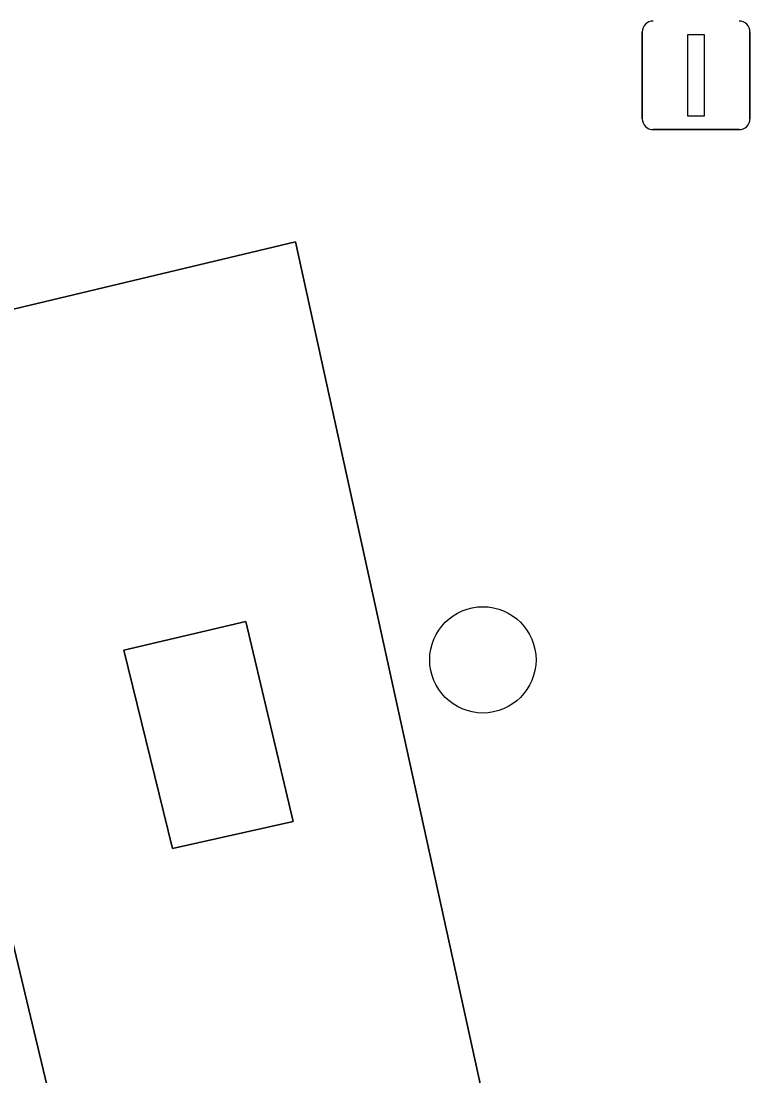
# Model space of a CAD drawing. Extents: x 158031 to 159244, y 380104 to 381214.
# Drawn here: x 158748.37 to 158755.08, y 381070.33 to 381080.04 of the extents above; entities that cross this region are included whole.
import ezdxf

# ---------------------------------------------------------------- set-up
doc = ezdxf.new("R2010")
doc.units = 0
for name, color, linetype in [('IMGEO_Boom', 7, 'Continuous'), ('IMGEO_Erf', 7, 'Continuous'), ('IMGEO_Groenvoorziening', 7, 'Continuous'), ('IMGEO_Lichtmast', 7, 'Continuous'), ('IMGEO_Voetpad_open', 7, 'Continuous')]:
    doc.layers.add(name, color=color, linetype=linetype)

msp = doc.modelspace()

# ---------------------------------------------------------------- linework, layer by layer
at = {"layer": 'IMGEO_Boom'}
msp.add_circle((158752.619, 381074.163), 0.4892, dxfattribs=at)
at = {"layer": 'IMGEO_Erf'}
msp.add_lwpolyline([(158745.488, 381052.299), (158750.386, 381060.047), (158750.616, 381060.466), (158750.732, 381061.354), (158747.242, 381075.952)], dxfattribs=at)
at = {"layer": 'IMGEO_Groenvoorziening'}
for points in [[(158754.834, 381060.053), (158750.895, 381078.011), (158747.769, 381077.264), (158747.242, 381075.952), (158750.732, 381061.354), (158750.616, 381060.466), (158750.386, 381060.047), (158745.488, 381052.299), (158748.721, 381049.977)], [(158749.764, 381072.427), (158749.316, 381074.251), (158750.438, 381074.516), (158750.872, 381072.675)]]:
    msp.add_lwpolyline(points, close=True, dxfattribs=at)
at = {"layer": 'IMGEO_Lichtmast'}
for p, q in [((158754.0861, 381079.1435), (158754.0861, 381079.9425)), ((158754.0861, 381079.9425), (158754.0861, 381079.1435)), ((158755.0759, 381079.9425), (158755.0759, 381079.1435)), ((158755.0759, 381079.1435), (158755.0759, 381079.9425)), ((158754.9759, 381079.0435), (158754.1861, 381079.0435)), ((158754.1861, 381079.0435), (158754.9759, 381079.0435))]:
    msp.add_line(p, q, dxfattribs=at)
msp.add_lwpolyline([(158754.506, 381079.918), (158754.656, 381079.918), (158754.656, 381079.168), (158754.506, 381079.168), (158754.506, 381079.918)], dxfattribs=at)
for centre, start, end in [((158754.1861, 381079.9425), 90, 180), ((158754.1861, 381079.9425), 90, 180), ((158754.9759, 381079.9425), 0, 90), ((158754.9759, 381079.9425), 360, 90), ((158754.1861, 381079.1435), 180, 270), ((158754.1861, 381079.1435), 180, 270), ((158754.9759, 381079.1435), 270, 0), ((158754.9759, 381079.1435), 270, 0)]:
    msp.add_arc(centre, 0.1, start, end, dxfattribs=at)
at = {"layer": 'IMGEO_Voetpad_open'}
msp.add_lwpolyline([(158747.056, 381076.728), (158747.242, 381075.952), (158747.769, 381077.264), (158750.895, 381078.011), (158754.834, 381060.053), (158748.721, 381049.977), (158747.697, 381048.161), (158747.56, 381047.855), (158746.793, 381045.419)], dxfattribs=at)
msp.add_lwpolyline([(158749.764, 381072.427), (158750.872, 381072.675), (158750.438, 381074.516), (158749.316, 381074.251)], close=True, dxfattribs=at)

doc.saveas('drawing.dxf')
